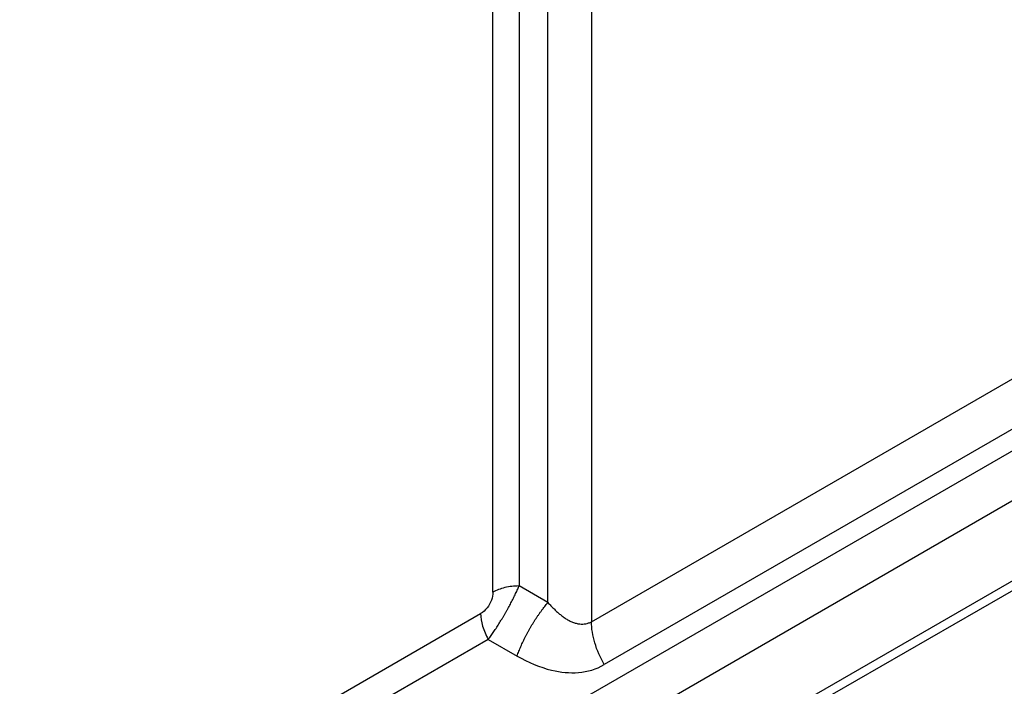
# Model space of a CAD drawing. Header units: millimetres. Extents: x 0 to 1118, y 0 to 864.
# Tile 283 of 397: x 967.39 to 975.38, y 713.07 to 718.48. Entities that reach past the tile are written whole.
import ezdxf

# ---------------------------------------------------------------- set-up
doc = ezdxf.new("R2010")
doc.units = ezdxf.units.MM

msp = doc.modelspace()

# ---------------------------------------------------------------- linework, layer by layer
at = {"color": 7, "linetype": 'Continuous', "lineweight": 25}
for p, q in [((946.1073, 696.995), (1001.403, 728.9165)), ((947.7002, 698.97), (999.6022, 728.9324)), ((1001.4737, 728.8757), (946.178, 696.9542)), ((999.7058, 728.5839), (947.8037, 698.6215)), ((972.0276, 723.2726), (972.0276, 713.5971)), ((971.674, 713.7517), (971.674, 723.1881)), ((971.2276, 713.8362), (971.2276, 723.0021)), ((971.4397, 723.0528), (971.4397, 713.887)), ((972.0276, 713.5971), (975.4819, 715.5912)), ((975.5855, 715.2427), (972.1311, 713.2486)), ((971.674, 713.7517), (971.4397, 713.887)), ((947.638, 700.1028), (971.1276, 713.663)), ((971.1897, 713.454), (947.7002, 699.8937)), ((971.1897, 713.454), (971.424, 713.3187))]:
    msp.add_line(p, q, dxfattribs=at)
for points, knots in [([(971.1897, 713.454), (971.1935, 713.4589), (971.201, 713.4688), (971.2124, 713.4845), (971.2238, 713.5006), (971.2353, 713.5173), (971.2468, 713.5345), (971.2583, 713.552), (971.2697, 713.57), (971.2812, 713.5883), (971.2926, 713.6068), (971.3039, 713.6256), (971.3152, 713.6446), (971.3263, 713.6637), (971.3373, 713.6829), (971.3481, 713.7022), (971.3587, 713.7214), (971.369, 713.7406), (971.3791, 713.7596), (971.3889, 713.7786), (971.3984, 713.7973), (971.4075, 713.8158), (971.4162, 713.8341), (971.4246, 713.8521), (971.4324, 713.8697), (971.4373, 713.8812), (971.4397, 713.887)], [0, 0, 0, 0, 0.041695, 0.083376, 0.125047, 0.166711, 0.208369, 0.250024, 0.291676, 0.333327, 0.374979, 0.416631, 0.458284, 0.499938, 0.541595, 0.583253, 0.624913, 0.666575, 0.708239, 0.749906, 0.791577, 0.83325, 0.874928, 0.916612, 0.958302, 1, 1, 1, 1]), ([(971.4397, 713.887), (971.4004, 713.887), (971.3612, 713.8825), (971.2886, 713.8651), (971.2553, 713.8523), (971.2276, 713.8362)], [0, 0, 0, 0, 0.5, 0.5, 1, 1, 1, 1]), ([(971.2276, 713.8362), (971.2284, 713.8163), (971.2192, 713.772), (971.1816, 713.7051), (971.1466, 713.6729), (971.1276, 713.663)], [0, 0, 0, 0, 0.328563, 0.648243, 1, 1, 1, 1]), ([(971.424, 713.3187), (971.4263, 713.325), (971.4307, 713.3377), (971.4381, 713.3571), (971.4459, 713.3767), (971.4542, 713.3965), (971.463, 713.4164), (971.4722, 713.4364), (971.4818, 713.4565), (971.4918, 713.4766), (971.5022, 713.4966), (971.5129, 713.5166), (971.524, 713.5365), (971.5354, 713.5562), (971.547, 713.5757), (971.559, 713.595), (971.5712, 713.614), (971.5835, 713.6327), (971.5961, 713.6511), (971.6089, 713.6691), (971.6217, 713.6866), (971.6347, 713.7037), (971.6478, 713.7203), (971.6609, 713.7363), (971.6696, 713.7466), (971.674, 713.7517)], [0, 0, 0, 0, 0.043444, 0.086909, 0.130389, 0.173876, 0.217366, 0.260856, 0.304343, 0.347828, 0.391309, 0.434787, 0.478262, 0.521738, 0.565213, 0.608691, 0.652172, 0.695657, 0.739144, 0.782634, 0.826124, 0.869611, 0.913091, 0.956556, 1, 1, 1, 1]), ([(971.674, 713.7517), (971.6818, 713.7434), (971.6972, 713.7269), (971.7206, 713.7033), (971.7442, 713.6806), (971.7685, 713.6592), (971.7934, 713.6393), (971.8193, 713.6213), (971.8462, 713.6055), (971.8741, 713.5927), (971.903, 713.5835), (971.9307, 713.5786), (971.9568, 713.5777), (971.9809, 713.5803), (972.0048, 713.5863), (972.02, 713.5935), (972.0276, 713.5971)], [0, 0, 0, 0, 0.075664, 0.150931, 0.225992, 0.300996, 0.376053, 0.451219, 0.526496, 0.601847, 0.677185, 0.7524, 0.813809, 0.875318, 0.93723, 1, 1, 1, 1]), ([(971.1276, 713.663), (971.1276, 713.631), (971.1331, 713.5957), (971.1544, 713.5242), (971.1701, 713.488), (971.1897, 713.454)], [0, 0, 0, 0, 0.5, 0.5, 1, 1, 1, 1]), ([(972.1311, 713.2486), (972.0984, 713.3053), (972.0722, 713.3657), (972.0368, 713.4849), (972.0276, 713.5436), (972.0276, 713.5971)], [0, 0, 0, 0, 0.5, 0.5, 1, 1, 1, 1]), ([(971.424, 713.3187), (971.5125, 713.2669), (971.6817, 713.1957), (971.9289, 713.1714), (972.0673, 713.211), (972.1311, 713.2486)], [0, 0, 0, 0, 0.389003, 0.687486, 1, 1, 1, 1])]:
    msp.add_open_spline(points, degree=3, knots=knots, dxfattribs=at)

doc.saveas('drawing.dxf')
